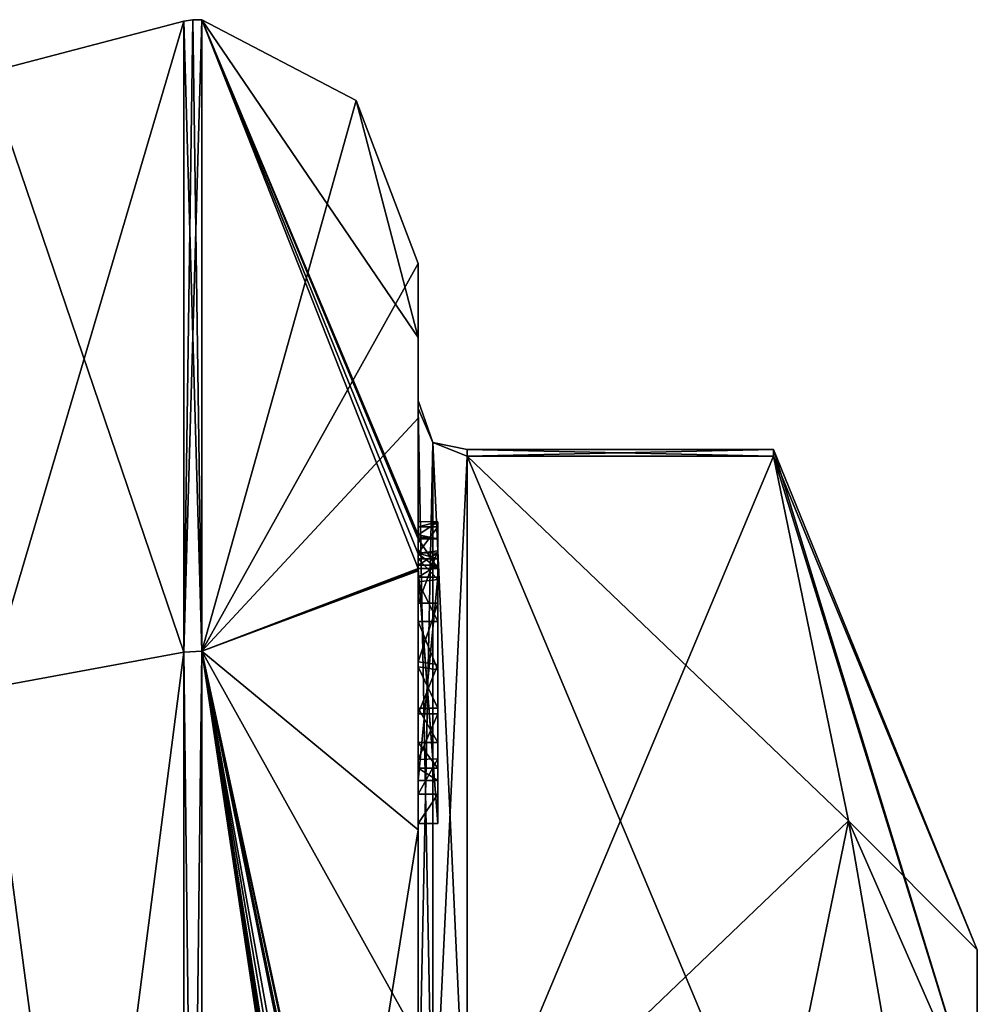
# Model space of a CAD drawing. Extents: x -23 to 470, y -1800 to 0.
# Tile 264 of 264: x 460 to 470, y -16 to -6. Entities that reach past the tile are written whole.
import ezdxf

# ---------------------------------------------------------------- set-up
doc = ezdxf.new("R2010")
doc.units = 0
doc.header["$LTSCALE"] = 17.087905
for name, color, linetype in [('1365', 7, 'CONTINUOUS'), ('1370', 7, 'CONTINUOUS'), ('1371', 7, 'CONTINUOUS'), ('1372', 7, 'CONTINUOUS'), ('1377', 7, 'CONTINUOUS'), ('1378', 7, 'CONTINUOUS'), ('1379', 7, 'CONTINUOUS'), ('1380', 7, 'CONTINUOUS'), ('1385', 7, 'CONTINUOUS'), ('1386', 7, 'CONTINUOUS'), ('1388', 7, 'CONTINUOUS'), ('1442', 7, 'CONTINUOUS'), ('1443', 7, 'CONTINUOUS'), ('1444', 7, 'CONTINUOUS'), ('1445', 7, 'CONTINUOUS'), ('1446', 7, 'CONTINUOUS'), ('1447', 7, 'CONTINUOUS'), ('1448', 7, 'CONTINUOUS'), ('1449', 7, 'CONTINUOUS'), ('1451', 7, 'CONTINUOUS'), ('1452', 7, 'CONTINUOUS'), ('1458', 7, 'CONTINUOUS'), ('1459', 7, 'CONTINUOUS'), ('1460', 7, 'CONTINUOUS'), ('1461', 7, 'CONTINUOUS'), ('1462', 7, 'CONTINUOUS'), ('1463', 7, 'CONTINUOUS'), ('1464', 7, 'CONTINUOUS'), ('1547', 7, 'CONTINUOUS'), ('1553', 7, 'CONTINUOUS')]:
    doc.layers.add(name, color=color, linetype=linetype)

msp = doc.modelspace()

# ---------------------------------------------------------------- linework, layer by layer
at = {"layer": '1365', "linetype": 'CONTINUOUS'}
for points in [[(470.1, -19.55), (470.1, -23.763, -7.311), (470.1, -15.5), (470.1, -19.55)], [(470.1, -17.175, 6.249), (470.1, -19.55), (470.1, -15.5), (470.1, -17.175, 6.249)], [(470.1, -15.5), (470.1, -23.763, -7.311), (470.1, -17.175, -6.249), (470.1, -15.5)]]:
    msp.add_3dface(points, dxfattribs=at)
at = {"layer": '1370', "linetype": 'CONTINUOUS'}
for points in [[(464.9, -17.907, -14.418), (464.9, -10.467, -1.532), (468.023, -17.907, -14.418), (464.9, -17.907, -14.418)], [(468.023, -17.907, -14.418), (464.9, -10.467, -1.532), (468.786, -14.187, -7.975), (468.023, -17.907, -14.418)], [(468.786, -14.187, -7.975), (464.9, -10.467, -1.532), (468.023, -10.467, -1.532), (468.786, -14.187, -7.975)]]:
    msp.add_3dface(points, dxfattribs=at)
at = {"layer": '1371', "linetype": 'CONTINUOUS'}
for points in [[(464.9, -10.467, 1.532), (464.9, -17.907, 14.418), (468.023, -10.467, 1.532), (464.9, -10.467, 1.532)], [(468.023, -10.467, 1.532), (464.9, -17.907, 14.418), (468.786, -14.187, 7.975), (468.023, -10.467, 1.532)], [(468.786, -14.187, 7.975), (464.9, -17.907, 14.418), (468.023, -17.907, 14.418), (468.786, -14.187, 7.975)]]:
    msp.add_3dface(points, dxfattribs=at)
at = {"layer": '1372', "linetype": 'CONTINUOUS'}
for points in [[(464.4, -8.5), (464.4, -10.08, 7.69), (464.4, -9.257, -5.382), (464.4, -8.5)], [(464.4, -9.257, -5.382), (464.4, -10.08, 7.69), (464.4, -9.9, 0.012), (464.4, -9.257, -5.382)], [(464.4, -11.268, -10.015), (464.4, -9.257, -5.382), (464.4, -11.133, -9.552), (464.4, -11.268, -10.015)], [(464.4, -11.133, -9.552), (464.4, -9.257, -5.382), (464.4, -9.979, -1.686), (464.4, -11.133, -9.552)], [(464.4, -9.979, -1.686), (464.4, -9.257, -5.382), (464.4, -9.9, 0.012), (464.4, -9.979, -1.686)], [(464.4, -9.9, 0.012), (464.4, -10.08, 7.69), (464.4, -9.979, 1.686), (464.4, -9.9, 0.012)], [(464.4, -13.915, -8.604), (464.4, -13.561, -8.194), (464.4, -9.979, -1.686), (464.4, -13.915, -8.604)], [(464.4, -17.529, -14.764), (464.4, -13.915, -8.604), (464.4, -9.979, -1.686), (464.4, -17.529, -14.764)], [(464.4, -10.08, 7.69), (464.4, -14.278, 13.855), (464.4, -9.979, 1.686), (464.4, -10.08, 7.69)], [(464.4, -9.979, 1.686), (464.4, -14.278, 13.855), (464.4, -17.529, 14.764), (464.4, -9.979, 1.686)], [(464.4, -11.187, -9.097), (464.4, -11.133, -9.552), (464.4, -9.979, -1.686), (464.4, -11.187, -9.097)], [(464.4, -11.454, -8.634), (464.4, -11.187, -9.097), (464.4, -9.979, -1.686), (464.4, -11.454, -8.634)], [(464.4, -11.966, -8.23), (464.4, -11.454, -8.634), (464.4, -9.979, -1.686), (464.4, -11.966, -8.23)], [(464.4, -12.563, -7.993), (464.4, -11.966, -8.23), (464.4, -9.979, -1.686), (464.4, -12.563, -7.993)], [(464.4, -13.095, -7.988), (464.4, -12.563, -7.993), (464.4, -9.979, -1.686), (464.4, -13.095, -7.988)], [(464.4, -13.561, -8.194), (464.4, -13.095, -7.988), (464.4, -9.979, -1.686), (464.4, -13.561, -8.194)], [(464.4, -11.454, -9.579), (464.4, -11.514, -9.204), (464.4, -11.578, -9.948), (464.4, -11.454, -9.579)], [(464.4, -11.514, -9.204), (464.4, -11.747, -8.855), (464.4, -11.578, -9.948), (464.4, -11.514, -9.204)], [(464.4, -11.747, -8.855), (464.4, -11.701, -10.162), (464.4, -11.578, -9.948), (464.4, -11.747, -8.855)], [(464.4, -11.635, -10.603), (464.4, -14.211, -9.116), (464.4, -16.414, -15.685), (464.4, -11.635, -10.603)], [(464.4, -13.773, -8.966), (464.4, -11.701, -10.162), (464.4, -13.65, -8.752), (464.4, -13.773, -8.966)], [(464.4, -13.65, -8.752), (464.4, -11.701, -10.162), (464.4, -13.385, -8.46), (464.4, -13.65, -8.752)], [(464.4, -13.385, -8.46), (464.4, -11.701, -10.162), (464.4, -13.035, -8.329), (464.4, -13.385, -8.46)], [(464.4, -13.035, -8.329), (464.4, -11.701, -10.162), (464.4, -12.616, -8.356), (464.4, -13.035, -8.329)], [(464.4, -12.616, -8.356), (464.4, -11.701, -10.162), (464.4, -12.151, -8.55), (464.4, -12.616, -8.356)], [(464.4, -12.151, -8.55), (464.4, -11.701, -10.162), (464.4, -11.747, -8.855), (464.4, -12.151, -8.55)], [(464.4, -14.211, -9.116), (464.4, -13.915, -8.604), (464.4, -17.529, -14.764), (464.4, -14.211, -9.116)], [(464.4, -16.414, -15.685), (464.4, -14.211, -9.116), (464.4, -17.529, -14.764), (464.4, -16.414, -15.685)], [(464.4, -14.278, 13.855), (464.4, -20.48, 17.992), (464.4, -17.529, 14.764), (464.4, -14.278, 13.855)]]:
    msp.add_3dface(points, dxfattribs=at)
at = {"layer": '1377', "linetype": 'CONTINUOUS'}
for points in [[(462.195, -6.017), (462.195, -12.456, 15.544), (463.769, -6.84), (462.195, -6.017)], [(462.195, -12.456, 15.544), (464.4, -8.5), (463.769, -6.84), (462.195, -12.456, 15.544)], [(464.4, -10.08, 7.69), (464.4, -8.5), (462.195, -12.456, 15.544), (464.4, -10.08, 7.69)], [(464.4, -14.278, 13.855), (464.4, -10.08, 7.69), (462.195, -12.456, 15.544), (464.4, -14.278, 13.855)], [(462.195, -28, 21.983), (464.4, -14.278, 13.855), (462.195, -12.456, 15.544), (462.195, -28, 21.983)], [(464.4, -20.48, 17.992), (464.4, -14.278, 13.855), (462.195, -28, 21.983), (464.4, -20.48, 17.992)]]:
    msp.add_3dface(points, dxfattribs=at)
at = {"layer": '1378', "linetype": 'CONTINUOUS'}
for points in [[(464.4, -9.257, -5.382), (464.4, -11.268, -10.015), (462.195, -6.017), (464.4, -9.257, -5.382)], [(464.4, -9.257, -5.382), (462.195, -6.017), (463.769, -6.84), (464.4, -9.257, -5.382)], [(462.195, -6.017), (464.4, -11.268, -10.015), (464.4, -11.288, -10.053), (462.195, -6.017)], [(464.4, -11.31, -10.091), (462.195, -6.017), (464.4, -11.288, -10.053), (464.4, -11.31, -10.091)], [(462.195, -6.017), (464.4, -11.31, -10.091), (464.4, -11.461, -10.354), (462.195, -6.017)], [(462.195, -12.456, -15.544), (462.195, -6.017), (464.4, -11.613, -10.616), (462.195, -12.456, -15.544)], [(464.4, -11.613, -10.616), (462.195, -6.017), (464.4, -11.461, -10.354), (464.4, -11.613, -10.616)], [(464.4, -8.5), (464.4, -9.257, -5.382), (463.769, -6.84), (464.4, -8.5)], [(464.4, -11.624, -10.61), (462.195, -12.456, -15.544), (464.4, -11.613, -10.616), (464.4, -11.624, -10.61)], [(464.4, -11.635, -10.603), (462.195, -12.456, -15.544), (464.4, -11.624, -10.61), (464.4, -11.635, -10.603)], [(464.4, -11.635, -10.603), (464.4, -16.414, -15.685), (462.195, -12.456, -15.544), (464.4, -11.635, -10.603)], [(464.4, -16.414, -15.685), (464.4, -22.674, -18.759), (462.195, -12.456, -15.544), (464.4, -16.414, -15.685)], [(462.195, -12.456, -15.544), (464.4, -22.674, -18.759), (464.374, -22.674, -19.134), (462.195, -12.456, -15.544)], [(462.195, -12.456, -15.544), (464.4, -26.56, -19.447), (464.4, -26.884, -19.5), (462.195, -12.456, -15.544)], [(464.4, -26.56, -19.447), (462.195, -12.456, -15.544), (464.399, -26.227, -19.5), (464.4, -26.56, -19.447)], [(462.195, -28, -21.983), (462.195, -12.456, -15.544), (464.4, -27.249, -19.5), (462.195, -28, -21.983)], [(464.4, -27.249, -19.5), (462.195, -12.456, -15.544), (464.4, -27.067, -19.5), (464.4, -27.249, -19.5)], [(464.4, -27.067, -19.5), (462.195, -12.456, -15.544), (464.4, -26.884, -19.5), (464.4, -27.067, -19.5)], [(464.399, -26.227, -19.5), (462.195, -12.456, -15.544), (464.394, -25.404, -19.5), (464.399, -26.227, -19.5)], [(464.394, -25.404, -19.5), (462.195, -12.456, -15.544), (464.383, -24.594, -19.5), (464.394, -25.404, -19.5)], [(464.383, -24.594, -19.5), (462.195, -12.456, -15.544), (464.32, -23.021, -19.5), (464.383, -24.594, -19.5)], [(464.32, -23.021, -19.5), (462.195, -12.456, -15.544), (464.296, -22.674, -19.5), (464.32, -23.021, -19.5)], [(464.296, -22.674, -19.5), (462.195, -12.456, -15.544), (464.374, -22.674, -19.134), (464.296, -22.674, -19.5)]]:
    msp.add_3dface(points, dxfattribs=at)
at = {"layer": '1379', "linetype": 'CONTINUOUS'}
for points in [[(462.009, -12.465, -15.535), (460, -6.556), (462.009, -6.03, 0), (462.009, -12.465, -15.535)], [(460, -12.837, -15.164), (460, -6.556), (462.009, -12.465, -15.535), (460, -12.837, -15.164)], [(462.009, -28, -21.97), (460, -12.837, -15.164), (462.009, -12.465, -15.535), (462.009, -28, -21.97)], [(460, -28, -21.444), (460, -12.837, -15.164), (462.009, -28, -21.97), (460, -28, -21.444)]]:
    msp.add_3dface(points, dxfattribs=at)
at = {"layer": '1380', "linetype": 'CONTINUOUS'}
for points in [[(460, -6.556), (460, -12.837, 15.164), (462.009, -6.03, 0), (460, -6.556)], [(462.009, -6.03, 0), (460, -12.837, 15.164), (462.009, -12.465, 15.535), (462.009, -6.03, 0)], [(460, -12.837, 15.164), (460, -28, 21.444), (462.009, -12.465, 15.535), (460, -12.837, 15.164)], [(462.009, -12.465, 15.535), (460, -28, 21.444), (462.009, -28, 21.97), (462.009, -12.465, 15.535)]]:
    msp.add_3dface(points, dxfattribs=at)
at = {"layer": '1385', "linetype": 'CONTINUOUS'}
for points in [[(462.009, -12.465, 15.535), (462.195, -6.017), (462.102, -6.015, 0), (462.009, -12.465, 15.535)], [(462.009, -6.03, 0), (462.009, -12.465, 15.535), (462.102, -6.015, 0), (462.009, -6.03, 0)], [(462.195, -12.456, 15.544), (462.195, -6.017), (462.009, -12.465, 15.535), (462.195, -12.456, 15.544)], [(462.195, -28, 21.983), (462.195, -12.456, 15.544), (462.009, -28, 21.97), (462.195, -28, 21.983)], [(462.195, -12.456, 15.544), (462.009, -12.465, 15.535), (462.009, -28, 21.97), (462.195, -12.456, 15.544)]]:
    msp.add_3dface(points, dxfattribs=at)
at = {"layer": '1386', "linetype": 'CONTINUOUS'}
for points in [[(462.195, -12.456, -15.544), (462.009, -6.03, 0), (462.102, -6.015, 0), (462.195, -12.456, -15.544)], [(462.195, -6.017), (462.195, -12.456, -15.544), (462.102, -6.015, 0), (462.195, -6.017)], [(462.195, -12.456, -15.544), (462.009, -12.465, -15.535), (462.009, -6.03, 0), (462.195, -12.456, -15.544)], [(462.195, -12.456, -15.544), (462.195, -28, -21.983), (462.009, -12.465, -15.535), (462.195, -12.456, -15.544)], [(462.195, -28, -21.983), (462.009, -28, -21.97), (462.009, -12.465, -15.535), (462.195, -28, -21.983)]]:
    msp.add_3dface(points, dxfattribs=at)
at = {"layer": '1388', "linetype": 'CONTINUOUS'}
for points in [[(470.1, -15.5), (470.1, -17.175, -6.249), (468.023, -10.4), (470.1, -15.5)], [(468.023, -10.467, 1.532), (470.1, -15.5), (468.023, -10.4), (468.023, -10.467, 1.532)], [(470.1, -17.175, -6.249), (468.023, -10.467, -1.532), (468.023, -10.4), (470.1, -17.175, -6.249)], [(470.1, -15.5), (468.023, -10.467, 1.532), (468.786, -14.187, 7.975), (470.1, -15.5)], [(470.1, -17.175, -6.249), (468.786, -14.187, -7.975), (468.023, -10.467, -1.532), (470.1, -17.175, -6.249)], [(470.1, -17.175, 6.249), (468.786, -14.187, 7.975), (468.023, -17.907, 14.418), (470.1, -17.175, 6.249)], [(470.1, -21.751, -10.825), (468.023, -17.907, -14.418), (468.786, -14.187, -7.975), (470.1, -21.751, -10.825)], [(470.1, -17.175, 6.249), (470.1, -15.5), (468.786, -14.187, 7.975), (470.1, -17.175, 6.249)], [(470.1, -17.175, -6.249), (470.1, -21.751, -10.825), (468.786, -14.187, -7.975), (470.1, -17.175, -6.249)]]:
    msp.add_3dface(points, dxfattribs=at)
at = {"layer": '1442', "linetype": 'CONTINUOUS'}
for points in [[(464.6, -11.136, -9.59), (464.6, -11.187, -9.097), (464.6, -11.578, -9.948), (464.6, -11.136, -9.59)], [(464.6, -11.136, -9.59), (464.6, -11.613, -10.616), (464.6, -11.31, -10.091), (464.6, -11.136, -9.59)], [(464.6, -11.613, -10.616), (464.6, -11.136, -9.59), (464.6, -11.578, -9.948), (464.6, -11.613, -10.616)], [(464.6, -11.453, -9.57), (464.6, -11.187, -9.097), (464.6, -11.514, -9.204), (464.6, -11.453, -9.57)], [(464.6, -11.578, -9.948), (464.6, -11.187, -9.097), (464.6, -11.453, -9.57), (464.6, -11.578, -9.948)], [(464.6, -11.187, -9.097), (464.6, -11.431, -8.659), (464.6, -11.514, -9.204), (464.6, -11.187, -9.097)], [(464.6, -11.514, -9.204), (464.6, -11.431, -8.659), (464.6, -11.724, -8.879), (464.6, -11.514, -9.204)], [(464.6, -11.431, -8.659), (464.6, -11.966, -8.23), (464.6, -11.724, -8.879), (464.6, -11.431, -8.659)], [(464.6, -11.701, -10.162), (464.6, -11.613, -10.616), (464.6, -11.578, -9.948), (464.6, -11.701, -10.162)], [(464.6, -14.211, -9.116), (464.6, -11.613, -10.616), (464.6, -13.773, -8.966), (464.6, -14.211, -9.116)], [(464.6, -11.613, -10.616), (464.6, -11.701, -10.162), (464.6, -13.773, -8.966), (464.6, -11.613, -10.616)], [(464.6, -11.724, -8.879), (464.6, -11.966, -8.23), (464.6, -12.151, -8.55), (464.6, -11.724, -8.879)], [(464.6, -11.966, -8.23), (464.6, -12.59, -7.986), (464.6, -12.151, -8.55), (464.6, -11.966, -8.23)], [(464.6, -12.151, -8.55), (464.6, -12.59, -7.986), (464.6, -12.646, -8.348), (464.6, -12.151, -8.55)], [(464.6, -12.646, -8.348), (464.6, -12.59, -7.986), (464.6, -13.035, -8.329), (464.6, -12.646, -8.348)], [(464.6, -12.59, -7.986), (464.6, -13.095, -7.988), (464.6, -13.035, -8.329), (464.6, -12.59, -7.986)], [(464.6, -13.035, -8.329), (464.6, -13.095, -7.988), (464.6, -13.386, -8.46), (464.6, -13.035, -8.329)], [(464.6, -13.095, -7.988), (464.6, -13.553, -8.187), (464.6, -13.386, -8.46), (464.6, -13.095, -7.988)], [(464.6, -13.386, -8.46), (464.6, -13.553, -8.187), (464.6, -13.65, -8.752), (464.6, -13.386, -8.46)], [(464.6, -13.553, -8.187), (464.6, -13.915, -8.604), (464.6, -13.773, -8.966), (464.6, -13.553, -8.187)], [(464.6, -13.65, -8.752), (464.6, -13.553, -8.187), (464.6, -13.773, -8.966), (464.6, -13.65, -8.752)], [(464.6, -13.915, -8.604), (464.6, -14.211, -9.116), (464.6, -13.773, -8.966), (464.6, -13.915, -8.604)]]:
    msp.add_3dface(points, dxfattribs=at)
at = {"layer": '1443', "linetype": 'CONTINUOUS'}
for points in [[(464.4, -13.915, -8.604), (464.4, -14.211, -9.116), (464.6, -13.915, -8.604), (464.4, -13.915, -8.604)], [(464.4, -14.211, -9.116), (464.6, -14.211, -9.116), (464.6, -13.915, -8.604), (464.4, -14.211, -9.116)]]:
    msp.add_3dface(points, dxfattribs=at)
at = {"layer": '1444', "linetype": 'CONTINUOUS'}
for points in [[(464.4, -13.095, -7.988), (464.4, -13.561, -8.194), (464.6, -13.095, -7.988), (464.4, -13.095, -7.988)], [(464.4, -13.561, -8.194), (464.6, -13.553, -8.187), (464.6, -13.095, -7.988), (464.4, -13.561, -8.194)], [(464.4, -13.561, -8.194), (464.4, -13.915, -8.604), (464.6, -13.553, -8.187), (464.4, -13.561, -8.194)], [(464.4, -13.915, -8.604), (464.6, -13.915, -8.604), (464.6, -13.553, -8.187), (464.4, -13.915, -8.604)]]:
    msp.add_3dface(points, dxfattribs=at)
at = {"layer": '1445', "linetype": 'CONTINUOUS'}
for points in [[(464.4, -11.966, -8.23), (464.4, -12.563, -7.993), (464.6, -11.966, -8.23), (464.4, -11.966, -8.23)], [(464.4, -12.563, -7.993), (464.6, -12.59, -7.986), (464.6, -11.966, -8.23), (464.4, -12.563, -7.993)], [(464.4, -12.563, -7.993), (464.4, -13.095, -7.988), (464.6, -12.59, -7.986), (464.4, -12.563, -7.993)], [(464.4, -13.095, -7.988), (464.6, -13.095, -7.988), (464.6, -12.59, -7.986), (464.4, -13.095, -7.988)]]:
    msp.add_3dface(points, dxfattribs=at)
at = {"layer": '1446', "linetype": 'CONTINUOUS'}
for points in [[(464.4, -11.187, -9.097), (464.4, -11.454, -8.634), (464.6, -11.187, -9.097), (464.4, -11.187, -9.097)], [(464.4, -11.454, -8.634), (464.6, -11.431, -8.659), (464.6, -11.187, -9.097), (464.4, -11.454, -8.634)], [(464.4, -11.454, -8.634), (464.4, -11.966, -8.23), (464.6, -11.431, -8.659), (464.4, -11.454, -8.634)], [(464.4, -11.966, -8.23), (464.6, -11.966, -8.23), (464.6, -11.431, -8.659), (464.4, -11.966, -8.23)]]:
    msp.add_3dface(points, dxfattribs=at)
at = {"layer": '1447', "linetype": 'CONTINUOUS'}
for points in [[(464.4, -11.268, -10.015), (464.4, -11.133, -9.552), (464.6, -11.136, -9.59), (464.4, -11.268, -10.015)], [(464.4, -11.133, -9.552), (464.4, -11.187, -9.097), (464.6, -11.136, -9.59), (464.4, -11.133, -9.552)], [(464.4, -11.268, -10.015), (464.6, -11.136, -9.59), (464.6, -11.31, -10.091), (464.4, -11.268, -10.015)], [(464.4, -11.187, -9.097), (464.6, -11.187, -9.097), (464.6, -11.136, -9.59), (464.4, -11.187, -9.097)], [(464.4, -11.288, -10.053), (464.4, -11.268, -10.015), (464.6, -11.31, -10.091), (464.4, -11.288, -10.053)], [(464.4, -11.31, -10.091), (464.4, -11.288, -10.053), (464.6, -11.31, -10.091), (464.4, -11.31, -10.091)]]:
    msp.add_3dface(points, dxfattribs=at)
at = {"layer": '1448', "linetype": 'CONTINUOUS'}
for points in [[(464.4, -11.461, -10.354), (464.4, -11.31, -10.091), (464.6, -11.613, -10.616), (464.4, -11.461, -10.354)], [(464.6, -11.613, -10.616), (464.4, -11.31, -10.091), (464.6, -11.31, -10.091), (464.6, -11.613, -10.616)], [(464.4, -11.613, -10.616), (464.4, -11.461, -10.354), (464.6, -11.613, -10.616), (464.4, -11.613, -10.616)]]:
    msp.add_3dface(points, dxfattribs=at)
at = {"layer": '1449', "linetype": 'CONTINUOUS'}
for points in [[(464.4, -11.624, -10.61), (464.4, -11.613, -10.616), (464.6, -14.211, -9.116), (464.4, -11.624, -10.61)], [(464.4, -11.613, -10.616), (464.6, -11.613, -10.616), (464.6, -14.211, -9.116), (464.4, -11.613, -10.616)], [(464.4, -11.635, -10.603), (464.4, -11.624, -10.61), (464.6, -14.211, -9.116), (464.4, -11.635, -10.603)], [(464.4, -14.211, -9.116), (464.4, -11.635, -10.603), (464.6, -14.211, -9.116), (464.4, -14.211, -9.116)]]:
    msp.add_3dface(points, dxfattribs=at)
at = {"layer": '1451', "linetype": 'CONTINUOUS'}
for points in [[(464.4, -17.529, -14.764), (464.4, -9.979, -1.686), (464.549, -10.326, -1.576), (464.4, -17.529, -14.764)], [(464.4, -17.529, -14.764), (464.549, -10.326, -1.576), (464.549, -17.798, -14.518), (464.4, -17.529, -14.764)], [(464.549, -10.326, -1.576), (464.9, -10.467, -1.532), (464.549, -17.798, -14.518), (464.549, -10.326, -1.576)], [(464.9, -10.467, -1.532), (464.9, -17.907, -14.418), (464.549, -17.798, -14.518), (464.9, -10.467, -1.532)]]:
    msp.add_3dface(points, dxfattribs=at)
at = {"layer": '1452', "linetype": 'CONTINUOUS'}
for points in [[(464.4, -9.979, 1.686), (464.4, -17.529, 14.764), (464.549, -17.798, 14.518), (464.4, -9.979, 1.686)], [(464.4, -9.979, 1.686), (464.549, -17.798, 14.518), (464.549, -10.326, 1.576), (464.4, -9.979, 1.686)], [(464.9, -17.907, 14.418), (464.9, -10.467, 1.532), (464.549, -10.326, 1.576), (464.9, -17.907, 14.418)], [(464.549, -17.798, 14.518), (464.9, -17.907, 14.418), (464.549, -10.326, 1.576), (464.549, -17.798, 14.518)]]:
    msp.add_3dface(points, dxfattribs=at)
at = {"layer": '1458', "linetype": 'CONTINUOUS'}
for points in [[(464.4, -11.701, -10.162), (464.4, -13.773, -8.966), (464.6, -11.701, -10.162), (464.4, -11.701, -10.162)], [(464.6, -11.701, -10.162), (464.4, -13.773, -8.966), (464.6, -13.773, -8.966), (464.6, -11.701, -10.162)]]:
    msp.add_3dface(points, dxfattribs=at)
at = {"layer": '1459', "linetype": 'CONTINUOUS'}
for points in [[(464.4, -13.773, -8.966), (464.4, -13.65, -8.752), (464.6, -13.773, -8.966), (464.4, -13.773, -8.966)], [(464.4, -13.65, -8.752), (464.6, -13.65, -8.752), (464.6, -13.773, -8.966), (464.4, -13.65, -8.752)]]:
    msp.add_3dface(points, dxfattribs=at)
at = {"layer": '1460', "linetype": 'CONTINUOUS'}
for points in [[(464.4, -13.385, -8.46), (464.4, -13.035, -8.329), (464.6, -13.386, -8.46), (464.4, -13.385, -8.46)], [(464.4, -13.035, -8.329), (464.6, -13.035, -8.329), (464.6, -13.386, -8.46), (464.4, -13.035, -8.329)], [(464.4, -13.65, -8.752), (464.4, -13.385, -8.46), (464.6, -13.65, -8.752), (464.4, -13.65, -8.752)], [(464.4, -13.385, -8.46), (464.6, -13.386, -8.46), (464.6, -13.65, -8.752), (464.4, -13.385, -8.46)]]:
    msp.add_3dface(points, dxfattribs=at)
at = {"layer": '1461', "linetype": 'CONTINUOUS'}
for points in [[(464.4, -12.616, -8.356), (464.4, -12.151, -8.55), (464.6, -12.646, -8.348), (464.4, -12.616, -8.356)], [(464.4, -12.151, -8.55), (464.6, -12.151, -8.55), (464.6, -12.646, -8.348), (464.4, -12.151, -8.55)], [(464.4, -13.035, -8.329), (464.4, -12.616, -8.356), (464.6, -13.035, -8.329), (464.4, -13.035, -8.329)], [(464.4, -12.616, -8.356), (464.6, -12.646, -8.348), (464.6, -13.035, -8.329), (464.4, -12.616, -8.356)]]:
    msp.add_3dface(points, dxfattribs=at)
at = {"layer": '1462', "linetype": 'CONTINUOUS'}
for points in [[(464.4, -11.747, -8.855), (464.4, -11.514, -9.204), (464.6, -11.724, -8.879), (464.4, -11.747, -8.855)], [(464.4, -11.514, -9.204), (464.6, -11.514, -9.204), (464.6, -11.724, -8.879), (464.4, -11.514, -9.204)], [(464.4, -11.747, -8.855), (464.6, -11.724, -8.879), (464.6, -12.151, -8.55), (464.4, -11.747, -8.855)], [(464.4, -12.151, -8.55), (464.4, -11.747, -8.855), (464.6, -12.151, -8.55), (464.4, -12.151, -8.55)]]:
    msp.add_3dface(points, dxfattribs=at)
at = {"layer": '1463', "linetype": 'CONTINUOUS'}
for points in [[(464.4, -11.454, -9.579), (464.4, -11.578, -9.948), (464.6, -11.453, -9.57), (464.4, -11.454, -9.579)], [(464.4, -11.454, -9.579), (464.6, -11.453, -9.57), (464.6, -11.514, -9.204), (464.4, -11.454, -9.579)], [(464.4, -11.578, -9.948), (464.6, -11.578, -9.948), (464.6, -11.453, -9.57), (464.4, -11.578, -9.948)], [(464.4, -11.514, -9.204), (464.4, -11.454, -9.579), (464.6, -11.514, -9.204), (464.4, -11.514, -9.204)]]:
    msp.add_3dface(points, dxfattribs=at)
at = {"layer": '1464', "linetype": 'CONTINUOUS'}
for points in [[(464.4, -11.578, -9.948), (464.4, -11.701, -10.162), (464.6, -11.578, -9.948), (464.4, -11.578, -9.948)], [(464.4, -11.701, -10.162), (464.6, -11.701, -10.162), (464.6, -11.578, -9.948), (464.4, -11.701, -10.162)]]:
    msp.add_3dface(points, dxfattribs=at)
at = {"layer": '1547', "linetype": 'CONTINUOUS'}
for points in [[(468.023, -10.467, -1.532), (464.9, -10.467, -1.532), (464.9, -10.4, 0.01), (468.023, -10.467, -1.532)], [(468.023, -10.4), (468.023, -10.467, -1.532), (464.9, -10.4, 0.01), (468.023, -10.4)], [(464.9, -10.467, 1.532), (468.023, -10.467, 1.532), (468.023, -10.4), (464.9, -10.467, 1.532)], [(464.9, -10.467, 1.532), (468.023, -10.4), (464.9, -10.4, 0.01), (464.9, -10.467, 1.532)]]:
    msp.add_3dface(points, dxfattribs=at)
at = {"layer": '1553', "linetype": 'CONTINUOUS'}
for points in [[(464.4, -9.979, -1.686), (464.4, -9.9, 0.012), (464.549, -10.326, 1.576), (464.4, -9.979, -1.686)], [(464.4, -9.9, 0.012), (464.4, -9.979, 1.686), (464.549, -10.326, 1.576), (464.4, -9.9, 0.012)], [(464.4, -9.979, -1.686), (464.549, -10.326, 1.576), (464.549, -10.326, -1.576), (464.4, -9.979, -1.686)], [(464.9, -10.4, 0.01), (464.9, -10.467, -1.532), (464.549, -10.326, -1.576), (464.9, -10.4, 0.01)], [(464.9, -10.467, 1.532), (464.9, -10.4, 0.01), (464.549, -10.326, -1.576), (464.9, -10.467, 1.532)], [(464.549, -10.326, 1.576), (464.9, -10.467, 1.532), (464.549, -10.326, -1.576), (464.549, -10.326, 1.576)]]:
    msp.add_3dface(points, dxfattribs=at)

doc.saveas('drawing.dxf')
